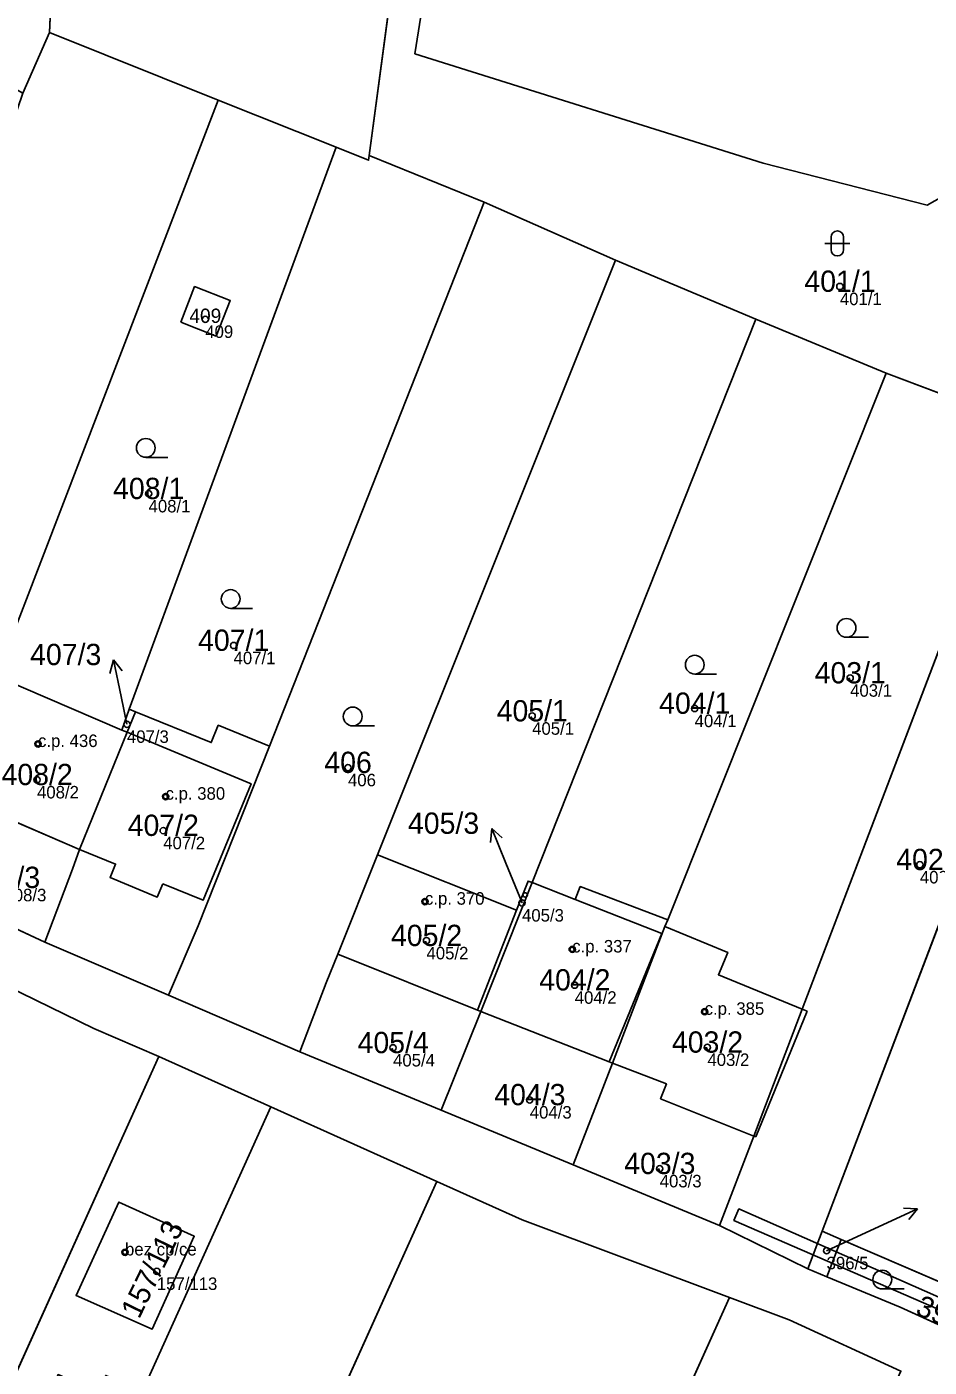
# Model space of a CAD drawing. Extents: x -603967 to -594699, y -1179315 to -1165625.
# Drawn here: x -598059.8 to -597987.7, y -1172492.3 to -1172385.2 of the extents above; entities that cross this region are included whole.
import ezdxf

# ---------------------------------------------------------------- set-up
doc = ezdxf.new("R2010")
doc.units = 0
for name, color, linetype in [('Definiční body', 7, 'Continuous'), ('Hranice parcel', 7, 'Continuous'), ('Parcelní čísla', 7, 'Continuous'), ('Polygon budovy', 7, 'Continuous'), ('Polygon parcely', 7, 'Continuous'), ('Pop  PČ popisy', 7, 'Continuous'), ('Vnitřní kresba', 7, 'Continuous'), ('Věcná břemena k části', 7, 'Continuous'), ('Značky budov', 7, 'Continuous'), ('Značky kultur', 7, 'Continuous')]:
    doc.layers.add(name, color=color, linetype=linetype)

msp = doc.modelspace()

# ---------------------------------------------------------------- linework, layer by layer
at = {"layer": 'Definiční body'}
for centre in [(-597994.87, -1172405.96994), (-598045.56, -1172408.58994), (-598050.09, -1172422.52994), (-598043.3, -1172434.65994), (-597994.05, -1172437.25994), (-598019.45, -1172440.29994), (-598006.47, -1172439.68994), (-598051.82, -1172440.94994), (-598058.92, -1172442.51994), (-598034.16, -1172444.41994), (-598059, -1172445.38994), (-598048.73, -1172446.72994), (-598048.92, -1172449.44994), (-597988.48, -1172452.17994), (-598028.01, -1172455.11994), (-598020.26, -1172455.22994), (-598027.89, -1172458.24994), (-598016.25, -1172458.93994), (-598016.05, -1172461.79994), (-598005.67, -1172463.91994), (-598030.56, -1172466.80994), (-598005.45, -1172466.76994), (-598019.64, -1172470.96994), (-598009.26, -1172476.46994), (-598051.97, -1172483.14994), (-597995.93, -1172483.01994), (-598049.43, -1172484.66994)]:
    msp.add_circle(centre, 0.25, dxfattribs=at)
at = {"layer": 'Hranice parcel'}
for p, q in [((-598030.52, -1172380.9), (-598032.47, -1172395.5)), ((-598058, -1172385.67), (-598057.86, -1172382.54)), ((-598060.13, -1172390.52), (-598058, -1172385.67)), ((-598058, -1172385.67), (-598044.54, -1172391.07)), ((-598044.54, -1172391.07), (-598061.66, -1172435.66)), ((-598035.11, -1172394.84), (-598044.54, -1172391.07)), ((-598035.11, -1172394.84), (-598051.63, -1172439.75)), ((-598032.52, -1172395.88), (-598035.11, -1172394.84)), ((-598032.47, -1172395.5), (-598032.52, -1172395.88)), ((-598032.47, -1172395.5), (-598023.29, -1172399.22)), ((-598023.29, -1172399.22), (-598040.42, -1172442.69)), ((-598023.29, -1172399.22), (-598012.79, -1172403.87)), ((-598012.79, -1172403.87), (-598031.8, -1172451.38)), ((-598012.79, -1172403.87), (-598001.57, -1172408.59)), ((-598001.57, -1172408.59), (-598019.46, -1172453.6)), ((-598001.57, -1172408.59), (-597991.18, -1172412.89)), ((-598008.62, -1172456.57), (-597991.18, -1172412.89)), ((-597991.18, -1172412.89), (-597980.13, -1172417.05)), ((-597980.13, -1172417.05), (-597997.89, -1172463.72)), ((-597972.94, -1172420.06), (-597996.28, -1172481.47)), ((-598062.22, -1172437.13), (-598052.22, -1172441.41)), ((-598052.22, -1172441.41), (-598051.63, -1172439.75)), ((-598051.14, -1172439.95), (-598051.81, -1172441.59)), ((-598051.63, -1172439.75), (-598051.14, -1172439.95)), ((-598052.22, -1172441.41), (-598051.81, -1172441.59)), ((-598044.52, -1172441.03), (-598040.42, -1172442.69)), ((-598051.81, -1172441.59), (-598055.61, -1172450.95)), ((-598040.42, -1172442.69), (-598046.12, -1172457.06)), ((-598065.84, -1172446.55), (-598055.61, -1172450.95)), ((-598034.97, -1172459.32), (-598031.8, -1172451.38)), ((-598031.8, -1172451.38), (-598020.69, -1172455.81)), ((-598058.38, -1172458.37), (-598068.66, -1172453.58)), ((-598019.46, -1172453.6), (-598023.55, -1172463.9)), ((-598020.69, -1172455.81), (-598023.82, -1172463.79)), ((-598046.12, -1172457.06), (-598048.51, -1172462.6)), ((-598013.03, -1172468.03), (-598008.85, -1172457.12)), ((-598008.85, -1172457.12), (-598008.62, -1172456.57)), ((-598058.38, -1172458.37), (-598048.51, -1172462.6)), ((-598034.97, -1172459.32), (-598035.91, -1172461.62)), ((-598023.82, -1172463.79), (-598034.97, -1172459.32)), ((-598035.91, -1172461.62), (-598038, -1172467.12)), ((-598048.51, -1172462.6), (-598038, -1172467.12)), ((-598023.55, -1172463.9), (-598026.72, -1172471.79)), ((-598023.82, -1172463.79), (-598023.55, -1172463.9)), ((-597997.89, -1172463.72), (-598001.75, -1172473.86)), ((-598038, -1172467.12), (-598026.72, -1172471.79)), ((-598049.27, -1172467.5), (-598132.58, -1172652.21)), ((-598040.33, -1172471.52), (-598049.27, -1172467.5)), ((-598013.03, -1172468.03), (-598016.17, -1172476.17)), ((-598050.61, -1172494.31), (-598040.33, -1172471.52)), ((-598027.06, -1172477.48), (-598040.33, -1172471.52)), ((-598026.72, -1172471.79), (-598016.17, -1172476.17)), ((-598001.75, -1172473.86), (-598004.48, -1172481.01)), ((-598016.17, -1172476.17), (-598004.48, -1172481.01)), ((-598110.4, -1172662.26), (-598027.06, -1172477.48)), ((-598004.48, -1172481.01), (-597997.42, -1172484.47)), ((-597996.28, -1172481.47), (-597997.42, -1172484.47)), ((-597996.28, -1172481.47), (-597994.78, -1172482.12)), ((-597994.78, -1172482.12), (-597995.9, -1172485.1)), ((-597994.78, -1172482.12), (-597976.69, -1172489.91)), ((-597997.42, -1172484.47), (-597995.9, -1172485.1)), ((-597995.9, -1172485.1), (-597990.05, -1172487.54)), ((-598024.01, -1172531.84), (-598003.68, -1172486.76)), ((-597990.05, -1172487.54), (-597980.25, -1172492.02))]:
    msp.add_line(p, q, dxfattribs=at)
for points in [[(-598024.26, -1172358.74), (-598028.81, -1172387.37), (-598000.99, -1172396.12), (-597987.91, -1172399.46)], [(-597987.91, -1172399.46), (-597984.21, -1172397.38), (-597981.98, -1172394.8), (-597980.54, -1172383.71), (-597971.72, -1172381.04), (-597967.71, -1172378.44)], [(-598047.52, -1172408.81), (-598044.68, -1172409.93), (-598043.56, -1172407.09), (-598046.41, -1172405.97), (-598047.52, -1172408.81)], [(-598051.14, -1172439.95), (-598045.08, -1172442.41), (-598044.52, -1172441.03)], [(-598055.61, -1172450.95), (-598056.16, -1172452.53), (-598058.38, -1172458.37)], [(-598020.69, -1172455.81), (-598019.77, -1172453.48), (-598019.46, -1172453.6)], [(-598019.46, -1172453.6), (-598016.02, -1172454.95), (-598015.61, -1172453.92), (-598008.62, -1172456.57)], [(-598008.85, -1172457.12), (-598003.83, -1172459.18), (-598004.57, -1172460.97), (-597997.89, -1172463.72)], [(-598063.82, -1172460.72), (-598054.46, -1172465.27), (-598049.27, -1172467.5)], [(-598023.55, -1172463.9), (-598013.3, -1172467.93), (-598013.03, -1172468.03)], [(-598001.75, -1172473.86), (-598009.19, -1172470.88), (-598008.73, -1172469.69), (-598013.03, -1172468.03)], [(-598003.68, -1172486.76), (-598020.25, -1172480.56), (-598027.06, -1172477.48)], [(-598049.79, -1172489.29), (-598055.88, -1172486.6), (-598052.47, -1172479.13), (-598046.44, -1172481.86), (-598049.79, -1172489.29)], [(-598003.68, -1172486.76), (-597998.91, -1172488.55), (-597989.99, -1172492.64)]]:
    msp.add_lwpolyline(points, dxfattribs=at)
at = {"layer": 'Polygon budovy'}
for points in [[(-598062.22, -1172437.13), (-598065.84, -1172446.55), (-598055.61, -1172450.95), (-598051.81, -1172441.59), (-598052.22, -1172441.41)], [(-598048.94, -1172453.71), (-598045.74, -1172455.01), (-598041.9, -1172445.7), (-598051.81, -1172441.59), (-598055.61, -1172450.95), (-598052.72, -1172452.12), (-598053.16, -1172453.19), (-598049.39, -1172454.76)], [(-598034.97, -1172459.32), (-598023.82, -1172463.79), (-598020.69, -1172455.81), (-598031.8, -1172451.38)], [(-598019.46, -1172453.6), (-598019.77, -1172453.48), (-598020.69, -1172455.81), (-598023.82, -1172463.79), (-598023.55, -1172463.9), (-598013.3, -1172467.93), (-598009.08, -1172457.67), (-598016.02, -1172454.95)], [(-598008.85, -1172457.12), (-598013.03, -1172468.03), (-598008.73, -1172469.69), (-598009.19, -1172470.88), (-598001.75, -1172473.86), (-597997.89, -1172463.72), (-598004.57, -1172460.97), (-598003.83, -1172459.18)], [(-598055.88, -1172486.6), (-598049.79, -1172489.29), (-598046.44, -1172481.86), (-598052.47, -1172479.13)]]:
    msp.add_lwpolyline(points, close=True, dxfattribs=at)
at = {"layer": 'Polygon parcely'}
for points in [[(-597976.87, -1172356.77), (-597992.23, -1172354.9), (-598007.05, -1172353.04), (-598026.46, -1172350.51), (-598030.52, -1172380.9), (-598032.47, -1172395.5), (-598023.29, -1172399.22), (-598012.79, -1172403.87), (-598001.57, -1172408.59), (-597991.18, -1172412.89), (-597980.13, -1172417.05)], [(-597984.21, -1172397.38), (-597987.91, -1172399.46), (-598000.99, -1172396.12), (-598028.81, -1172387.37), (-598024.26, -1172358.74), (-598003.15, -1172361.45), (-597985.81, -1172369.96)], [(-597980.25, -1172492.02), (-597990.05, -1172487.54), (-597995.9, -1172485.1), (-597997.42, -1172484.47), (-598004.48, -1172481.01), (-598016.17, -1172476.17), (-598026.72, -1172471.79), (-598038, -1172467.12), (-598048.51, -1172462.6), (-598058.38, -1172458.37), (-598068.66, -1172453.58)], [(-598063.82, -1172460.72), (-598054.46, -1172465.27), (-598049.27, -1172467.5), (-598040.33, -1172471.52), (-598027.06, -1172477.48), (-598020.25, -1172480.56), (-598003.68, -1172486.76), (-597998.91, -1172488.55), (-597989.99, -1172492.64)]]:
    msp.add_lwpolyline(points, dxfattribs=at)
for points in [[(-597972.83, -1172378.88), (-597976.95, -1172379.8), (-597980.34, -1172379.52), (-597985.81, -1172369.96), (-598003.15, -1172361.45), (-598024.26, -1172358.74), (-598028.81, -1172387.37), (-598000.99, -1172396.12), (-597987.91, -1172399.46), (-597984.21, -1172397.38), (-597981.98, -1172394.8), (-597980.54, -1172383.71), (-597971.72, -1172381.04), (-597967.71, -1172378.44), (-597969.05, -1172377.87), (-597970.54, -1172377.24)], [(-598044.54, -1172391.07), (-598035.11, -1172394.84), (-598032.52, -1172395.88), (-598032.47, -1172395.5), (-598030.52, -1172380.9), (-598037.25, -1172377.12), (-598054.74, -1172367.29), (-598056.17, -1172374.3), (-598057.86, -1172382.54), (-598058, -1172385.67)], [(-598085.5, -1172371.3), (-598086.32, -1172370.83), (-598088, -1172374.62), (-598060.13, -1172390.52), (-598058, -1172385.67), (-598057.86, -1172382.54), (-598083.31, -1172368.05)], [(-598081.13, -1172448.09), (-598068.66, -1172453.58), (-598066.3, -1172447.93), (-598065.92, -1172446.77), (-598075.15, -1172443.21), (-598073.87, -1172439.69), (-598074.18, -1172438.99), (-598073.26, -1172436.48), (-598072.13, -1172436.04), (-598070.67, -1172432.34), (-598061.66, -1172435.66), (-598044.54, -1172391.07), (-598058, -1172385.67), (-598060.13, -1172390.52), (-598062.77, -1172398.18), (-598071.2, -1172421.01), (-598074.55, -1172429.79), (-598079.05, -1172442.16)], [(-598061.66, -1172435.66), (-598062.22, -1172437.13), (-598052.22, -1172441.41), (-598051.63, -1172439.75), (-598035.11, -1172394.84), (-598044.54, -1172391.07)], [(-598051.14, -1172439.95), (-598045.08, -1172442.41), (-598044.52, -1172441.03), (-598040.42, -1172442.69), (-598023.29, -1172399.22), (-598032.47, -1172395.5), (-598032.52, -1172395.88), (-598035.11, -1172394.84), (-598051.63, -1172439.75)], [(-598023.29, -1172399.22), (-598040.42, -1172442.69), (-598046.12, -1172457.06), (-598048.51, -1172462.6), (-598038, -1172467.12), (-598035.91, -1172461.62), (-598034.97, -1172459.32), (-598031.8, -1172451.38), (-598012.79, -1172403.87)], [(-598031.8, -1172451.38), (-598020.69, -1172455.81), (-598019.77, -1172453.48), (-598019.46, -1172453.6), (-598001.57, -1172408.59), (-598012.79, -1172403.87)], [(-598047.52, -1172408.81), (-598046.41, -1172405.97), (-598043.56, -1172407.09), (-598044.68, -1172409.93)], [(-598047.52, -1172408.81), (-598044.68, -1172409.93), (-598043.56, -1172407.09), (-598046.41, -1172405.97)], [(-598001.57, -1172408.59), (-598019.46, -1172453.6), (-598016.02, -1172454.95), (-598015.61, -1172453.92), (-598008.62, -1172456.57), (-597991.18, -1172412.89)], [(-597997.89, -1172463.72), (-597980.13, -1172417.05), (-597991.18, -1172412.89), (-598008.62, -1172456.57), (-598008.85, -1172457.12), (-598003.83, -1172459.18), (-598004.57, -1172460.97)], [(-597997.89, -1172463.72), (-598001.75, -1172473.86), (-598004.48, -1172481.01), (-597997.42, -1172484.47), (-597996.28, -1172481.47), (-597972.94, -1172420.06), (-597973.17, -1172419.98), (-597975.84, -1172418.88), (-597980.13, -1172417.05)], [(-597971.54, -1172420.55), (-597972.94, -1172420.06), (-597996.28, -1172481.47), (-597994.78, -1172482.12), (-597976.69, -1172489.91), (-597952.43, -1172428.29), (-597954.97, -1172427.19), (-597962.21, -1172424.41), (-597964.13, -1172429.19), (-597973.51, -1172425.78)], [(-598065.84, -1172446.55), (-598055.61, -1172450.95), (-598051.81, -1172441.59), (-598052.22, -1172441.41), (-598062.22, -1172437.13)], [(-598056.16, -1172452.53), (-598058.38, -1172458.37), (-598048.51, -1172462.6), (-598046.12, -1172457.06), (-598040.42, -1172442.69), (-598044.52, -1172441.03), (-598045.08, -1172442.41), (-598051.14, -1172439.95), (-598051.81, -1172441.59), (-598055.61, -1172450.95)], [(-598051.63, -1172439.75), (-598052.22, -1172441.41), (-598051.81, -1172441.59), (-598051.14, -1172439.95)], [(-598066.3, -1172447.93), (-598068.66, -1172453.58), (-598058.38, -1172458.37), (-598056.16, -1172452.53), (-598055.61, -1172450.95), (-598065.84, -1172446.55), (-598065.92, -1172446.77)], [(-598020.69, -1172455.81), (-598031.8, -1172451.38), (-598034.97, -1172459.32), (-598023.82, -1172463.79)], [(-598020.69, -1172455.81), (-598023.82, -1172463.79), (-598023.55, -1172463.9), (-598019.46, -1172453.6), (-598019.77, -1172453.48)], [(-598013.3, -1172467.93), (-598013.03, -1172468.03), (-598008.85, -1172457.12), (-598008.62, -1172456.57), (-598015.61, -1172453.92), (-598016.02, -1172454.95), (-598019.46, -1172453.6), (-598023.55, -1172463.9)], [(-598001.75, -1172473.86), (-597997.89, -1172463.72), (-598004.57, -1172460.97), (-598003.83, -1172459.18), (-598008.85, -1172457.12), (-598013.03, -1172468.03), (-598008.73, -1172469.69), (-598009.19, -1172470.88)], [(-598023.82, -1172463.79), (-598034.97, -1172459.32), (-598035.91, -1172461.62), (-598038, -1172467.12), (-598026.72, -1172471.79), (-598023.55, -1172463.9)], [(-598132.58, -1172652.21), (-598049.27, -1172467.5), (-598054.46, -1172465.27), (-598063.82, -1172460.72), (-598105.57, -1172553.13), (-598147.31, -1172645.53)], [(-598023.55, -1172463.9), (-598026.72, -1172471.79), (-598016.17, -1172476.17), (-598013.03, -1172468.03), (-598013.3, -1172467.93)], [(-598132.58, -1172652.21), (-598123.65, -1172656.26), (-598056.99, -1172508.46), (-598058.44, -1172507.47), (-598059.5, -1172506.23), (-598058.47, -1172503.95), (-598061.66, -1172502.51), (-598057.32, -1172492.92), (-598054.13, -1172494.36), (-598053.51, -1172492.99), (-598050.61, -1172494.31), (-598040.33, -1172471.52), (-598049.27, -1172467.5)], [(-598004.48, -1172481.01), (-598001.75, -1172473.86), (-598009.19, -1172470.88), (-598008.73, -1172469.69), (-598013.03, -1172468.03), (-598016.17, -1172476.17)], [(-598056.99, -1172508.46), (-598123.65, -1172656.26), (-598110.4, -1172662.26), (-598027.06, -1172477.48), (-598040.33, -1172471.52), (-598050.61, -1172494.31), (-598047.25, -1172495.83), (-598047.86, -1172497.21), (-598041.02, -1172500.3), (-598045.37, -1172509.88), (-598052.2, -1172506.79), (-598053.22, -1172509.07), (-598054.98, -1172509.08)], [(-598003.68, -1172486.76), (-598020.25, -1172480.56), (-598027.06, -1172477.48), (-598110.4, -1172662.26), (-598087.52, -1172672.64), (-598034.77, -1172555.67), (-598052.88, -1172547.38), (-598047.42, -1172535.42), (-598029.38, -1172543.74), (-598027.97, -1172540.6), (-598028.91, -1172540.19), (-598034.91, -1172537.51), (-598030.97, -1172528.73), (-598024.93, -1172531.42), (-598024.01, -1172531.84)], [(-598049.79, -1172489.29), (-598055.88, -1172486.6), (-598052.47, -1172479.13), (-598046.44, -1172481.86)], [(-598049.79, -1172489.29), (-598046.44, -1172481.86), (-598052.47, -1172479.13), (-598055.88, -1172486.6)], [(-597996.28, -1172481.47), (-597997.42, -1172484.47), (-597995.9, -1172485.1), (-597994.78, -1172482.12)], [(-597990.05, -1172487.54), (-597980.25, -1172492.02), (-597975.91, -1172494), (-597974.67, -1172490.78), (-597976.69, -1172489.91), (-597994.78, -1172482.12), (-597995.9, -1172485.1)], [(-598034.77, -1172555.67), (-598087.52, -1172672.64), (-598073.95, -1172678.78), (-597989.99, -1172492.64), (-597998.91, -1172488.55), (-598003.68, -1172486.76), (-598024.01, -1172531.84), (-598018.75, -1172534.22), (-598022.69, -1172542.92), (-598027.97, -1172540.6), (-598029.38, -1172543.74)]]:
    msp.add_lwpolyline(points, close=True, dxfattribs=at)
at = {"layer": 'Pop  PČ popisy'}
for p, q in [((-598052.904, -1172435.805), (-598053.186, -1172436.888)), ((-598052.28, -1172438.74), (-598052.904, -1172435.805)), ((-598052.904, -1172435.805), (-598052.206, -1172436.68)), ((-598051.82, -1172440.95), (-598052.28, -1172438.74)), ((-598022.684, -1172449.278), (-598022.773, -1172450.394)), ((-598021.56, -1172452.06), (-598022.684, -1172449.278)), ((-598022.684, -1172449.278), (-598021.845, -1172450.018)), ((-598020.26, -1172455.23), (-598021.56, -1172452.06)), ((-597991.38, -1172480.93), (-597988.66, -1172479.662)), ((-597988.66, -1172479.662), (-597989.779, -1172479.631)), ((-597988.66, -1172479.662), (-597989.356, -1172480.539)), ((-597995.93, -1172483.02), (-597991.38, -1172480.93))]:
    msp.add_line(p, q, dxfattribs=at)
at = {"layer": 'Vnitřní kresba'}
for p, q in [((-598051.81, -1172441.59), (-598041.9, -1172445.7)), ((-598041.9, -1172445.7), (-598045.74, -1172455.01)), ((-598052.72, -1172452.12), (-598055.61, -1172450.95)), ((-598053.16, -1172453.19), (-598052.72, -1172452.12)), ((-598049.39, -1172454.76), (-598053.16, -1172453.19)), ((-598048.94, -1172453.71), (-598049.39, -1172454.76)), ((-598045.74, -1172455.01), (-598048.94, -1172453.71)), ((-598016.02, -1172454.95), (-598009.08, -1172457.67)), ((-598013.3, -1172467.93), (-598009.08, -1172457.67)), ((-597997.47, -1172463.89), (-598001.57, -1172473.93)), ((-597997.89, -1172463.72), (-597997.47, -1172463.89)), ((-598001.57, -1172473.93), (-598001.75, -1172473.86))]:
    msp.add_line(p, q, dxfattribs=at)
at = {"layer": 'Věcná břemena k části'}
msp.add_lwpolyline([(-597965.12, -1172497.21), (-597964.67, -1172496.17), (-597964.96, -1172496.04), (-597977.37, -1172490.97), (-598002.93, -1172479.68), (-598003.33, -1172480.6)], close=True, dxfattribs=at)
at = {"layer": 'Značky budov'}
for centre in [(-598058.9268, -1172442.51916), (-598048.7368, -1172446.72916), (-598028.0168, -1172455.11916), (-598020.0068, -1172454.58916), (-598016.2568, -1172458.93916), (-598005.6768, -1172463.91916), (-598051.9768, -1172483.14916)]:
    msp.add_circle(centre, 0.175, dxfattribs=at)
at = {"layer": 'Značky kultur'}
for p, q in [((-597996.071, -1172402.521), (-597994.069, -1172402.521)), ((-597995.571, -1172402.021), (-597995.571, -1172403.022)), ((-597994.569, -1172403.022), (-597994.569, -1172402.021)), ((-598050.313, -1172419.62), (-598048.563, -1172419.62)), ((-598043.533, -1172431.69), (-598041.783, -1172431.69)), ((-597994.343, -1172434), (-597992.593, -1172434)), ((-598006.463, -1172436.94), (-598004.713, -1172436.94)), ((-598033.783, -1172441.08), (-598032.033, -1172441.08)), ((-597991.483, -1172486.08), (-597989.733, -1172486.08))]:
    msp.add_line(p, q, dxfattribs=at)
for centre in [(-598050.31286, -1172418.86981), (-598043.53286, -1172430.93981), (-597994.34286, -1172433.24981), (-598006.46286, -1172436.18981), (-598033.78286, -1172440.32981), (-597991.48286, -1172485.32981)]:
    msp.add_circle(centre, 0.75, dxfattribs=at)
for centre, start, end in [((-597995.07, -1172402.0209), 0, 180), ((-597995.07, -1172403.0209), 180, 359.9878861)]:
    msp.add_arc(centre, 0.5, start, end, dxfattribs=at)

# ---------------------------------------------------------------- texts
at = {"layer": 'Definiční body'}
for s, p in [('401/1', (-597994.87, -1172407.459)), ('409', (-598045.56, -1172410.079)), ('408/1', (-598050.09, -1172424.019)), ('407/1', (-598043.3, -1172436.149)), ('403/1', (-597994.05, -1172438.749)), ('404/1', (-598006.47, -1172441.179)), ('407/3', (-598051.82, -1172442.439)), ('405/1', (-598019.45, -1172441.789)), ('c.p. 436', (-598058.92, -1172442.77)), ('406', (-598034.16, -1172445.909)), ('408/2', (-598059, -1172446.879)), ('c.p. 380', (-598048.73, -1172446.98)), ('407/2', (-598048.92, -1172450.939)), ('402', (-597988.48, -1172453.669)), ('408/3', (-598061.6, -1172455.099)), ('c.p. 370', (-598028.01, -1172455.37)), ('405/3', (-598020.26, -1172456.719)), ('c.p. 337', (-598016.25, -1172459.19)), ('405/2', (-598027.89, -1172459.739)), ('404/2', (-598016.05, -1172463.289)), ('c.p. 385', (-598005.67, -1172464.17)), ('405/4', (-598030.56, -1172468.299)), ('403/2', (-598005.45, -1172468.259)), ('404/3', (-598019.64, -1172472.459)), ('403/3', (-598009.26, -1172477.959)), ('bez cp/ce', (-598051.97, -1172483.4)), ('396/5', (-597995.93, -1172484.509)), ('157/113', (-598049.43, -1172486.159))]:
    msp.add_text(s, height=0.999996, dxfattribs=at).set_placement(p)
at = {"layer": 'Parcelní čísla'}
for s, height, p in [('401/1', 1.699998, (-597997.706, -1172406.395)), ('409', 1.14, (-598046.828, -1172408.875)), ('408/1', 1.699998, (-598052.926, -1172422.955)), ('407/1', 1.699998, (-598046.136, -1172435.085)), ('407/3', 1.699998, (-598059.552, -1172436.225)), ('403/1', 1.699998, (-597996.886, -1172437.685)), ('405/1', 1.699998, (-598022.286, -1172440.725)), ('404/1', 1.699998, (-598009.306, -1172440.115)), ('406', 1.699998, (-598036.05, -1172444.845)), ('408/2', 1.699998, (-598061.836, -1172445.815)), ('407/2', 1.699998, (-598051.756, -1172449.875)), ('405/3', 1.699998, (-598029.372, -1172449.705)), ('402', 1.699998, (-597990.37, -1172452.605)), ('408/3', 1.699998, (-598064.436, -1172454.035)), ('405/2', 1.699998, (-598030.726, -1172458.675)), ('404/2', 1.699998, (-598018.886, -1172462.225)), ('405/4', 1.699998, (-598033.396, -1172467.235)), ('403/2', 1.699998, (-598008.286, -1172467.195)), ('404/3', 1.699998, (-598022.476, -1172471.395)), ('403/3', 1.699998, (-598012.096, -1172476.895))]:
    msp.add_text(s, height=height, dxfattribs=at).set_placement(p)
for s, rotation, p in [('157/113', 64, (-598050.843, -1172488.538)), ('396/2', 338, (-597988.918, -1172488.091))]:
    msp.add_text(s, height=1.699998, rotation=rotation, dxfattribs=at).set_placement(p)

doc.saveas('drawing.dxf')
